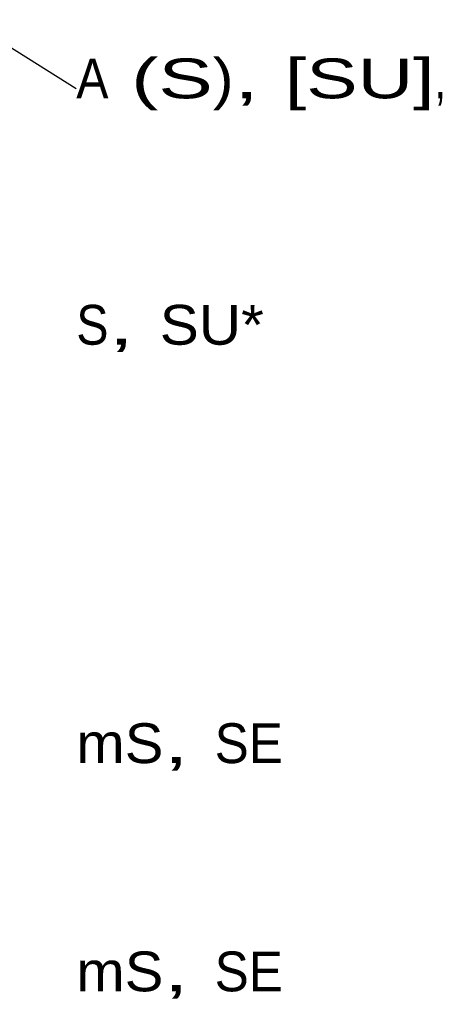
# Model space of a CAD drawing. Extents: x -805 to 3526, y -961 to 1039.
# Tile 434 of 475: x 1275 to 1276.4, y 26.77 to 30.01. Entities that reach past the tile are written whole.
import ezdxf
from ezdxf.enums import TextEntityAlignment as Align

# ---------------------------------------------------------------- set-up
doc = ezdxf.new("R2010")
doc.units = 0
doc.linetypes.add('AUSGEZOGEN', pattern=[2, 1, 1])
doc.layers.get('0').update_dxf_attribs({"color": 251})
doc.layers.add('TTK-B-Bestand', color=252, linetype='Continuous', lineweight=35)
for name, color, linetype in [('TTK-Bohrprofil', 7, 'Continuous'), ('TTK-P-Bahnsteig', 12, 'Continuous'), ('TTK-P-TEXT', 12, 'AUSGEZOGEN'), ('WBObjGr', 7, 'Continuous'), ('WBObjTx', 7, 'Continuous')]:
    doc.layers.add(name, color=color, linetype=linetype)
doc.styles.add('AKG DIN 6776', font='AKG_DIN67.TTF')
doc.linetypes.add('Geländer', pattern='A,0.25,-0.1,[133,ltypeshp.shx,S=0.1,R=0,X=-0.1,Y=0],-0.1,1', length=1.45)
doc.dimstyles.new('TTK$6', dxfattribs={"dimtxt": 2.5, "dimasz": 2.5, "dimexe": 3.5, "dimexo": 0.1, "dimgap": 1, "dimtad": 1, "dimzin": 0, "dimtxsty": 'AKG DIN 6776', "dimblk": 'OBLIQUE', "dimcen": -0.09, "dimdle": 3, "dimse1": 1, "dimse2": 1, "dimclrd": 256, "dimclre": 256, "dimclrt": 256, "dimadec": 3, "dimazin": 0, "dimtfac": 1, "dimtofl": 0, "dimtmove": 0, "dimatfit": 3, "dimldrblk": 'OBLIQUE', "dimfxl": 7, "dimfxlon": 1, "dimtolj": 1, "dimtzin": 0, "dimlwd": -1, "dimlwe": -1, "dimarcsym": 0})

# ---------------------------------------------------------------- blocks, each defined once
blk = doc.blocks.new('*D549')
at = {"layer": 'DEFPOINTS', "color": 0}
for p in [(1594.653, 36.7397), (1594.3062, 36.5752), (8.2233, 0)]:
    blk.add_point(p, dxfattribs=at)
at = {"layer": 'TTK-B-Bestand', "insert": (1594.1093, 36.9835), "char_height": 0.25, "attachment_point": 5, "style": 'AKG DIN 6776'}
blk.add_mtext('\\A1;36,588', dxfattribs=at)
blk = doc.blocks.new('_OBLIQUE')
at = {"color": 0, "linetype": 'ByBlock'}
blk.add_line((-0.5, -0.5), (0.5, 0.5), dxfattribs=at)
blk = doc.blocks.new('*D548')
at = {"layer": 'DEFPOINTS', "color": 0}
for p in [(1585.5366, 36.7706), (1585.0459, 36.614), (-0.8681, 0.0309)]:
    blk.add_point(p, dxfattribs=at)
at = {"layer": 'TTK-B-Bestand', "insert": (1585.0178, 37.0144), "char_height": 0.25, "attachment_point": 5, "style": 'AKG DIN 6776'}
blk.add_mtext('\\A1;36,621', dxfattribs=at)
blk = doc.blocks.new('KRB DPH 11')
at = {"layer": 'WBObjGr', "color": 7, "linetype": 'Continuous'}
blk.add_lwpolyline([(-3.5967, -0.675), (-3.372, -0.8155)], dxfattribs=at)
at = {"layer": 'WBObjTx', "color": 7, "style": 'AKG DIN 6776'}
for s, height, width, p, p2 in [(' (S', 0.13088, 1.932819, (-3.2662, -0.8482), (-2.9237, -0.8482)), (')', 0.1309, 1.841539, (-2.9237, -0.8482), (-2.855, -0.8482)), ('[SU]', 0.13088, 1.881365, (-2.6867, -0.8482), (-2.1954, -0.8482)), ('A', 0.1309, 1.13441, (-3.372, -0.8482), (-3.2662, -0.8482)), (', ', 0.13088, 2.005053, (-2.855, -0.8482), (-2.6867, -0.8482)), (',', 0.1309, 1.340276, (-2.1954, -0.8482), (-2.1579, -0.8482)), ('SU*', 0.13088, 1.358941, (-3.0979, -1.6578), (-2.7557, -1.6578)), ('S', 0.1309, 1.260455, (-3.372, -1.6578), (-3.2662, -1.6578)), (', ', 0.13088, 2.005053, (-3.2662, -1.6578), (-3.0979, -1.6578)), ('mS', 0.13088, 1.534348, (-3.372, -3.0328), (-3.0858, -3.0328)), ('SE', 0.13088, 1.412809, (-2.9175, -3.0328), (-2.6935, -3.0328)), (', ', 0.13088, 2.005053, (-3.0858, -3.0328), (-2.9175, -3.0328)), ('mS', 0.13088, 1.534348, (-3.372, -3.7828), (-3.0858, -3.7828)), ('SE', 0.13088, 1.412809, (-2.9175, -3.7828), (-2.6935, -3.7828)), (', ', 0.13088, 2.005053, (-3.0858, -3.7828), (-2.9175, -3.7828))]:
    blk.add_text(s, height=height, dxfattribs=dict(at, width=width)).set_placement(p, p2, align=Align.FIT)
blk = doc.blocks.new('*D536')
at = {"layer": 'DEFPOINTS', "color": 0}
for p in [(1593.4264, 36.6522), (1593.9095, 36.6522), (733.0659, 0.1071)]:
    blk.add_point(p, dxfattribs=at)
at = {"layer": 'TTK-P-TEXT', "insert": (1594.4538, 36.896), "char_height": 0.25, "attachment_point": 5, "style": 'AKG DIN 6776'}
blk.add_mtext('\\A1;36,589', dxfattribs=at)

msp = doc.modelspace()

# ---------------------------------------------------------------- linework, layer by layer
at = {"layer": 'TTK-P-Bahnsteig', "color": 251}
msp.add_circle((473.7851, 39.1322), 1000, dxfattribs=at)

# ---------------------------------------------------------------- block references
at = {"layer": 'TTK-Bohrprofil', "color": 251, "linetype": 'Geländer'}
msp.add_blockref('KRB DPH 11', (1278.5585, 30.5952), dxfattribs=at)

# ---------------------------------------------------------------- dimensions: what is measured, and where the dimension line sits
at = {"layer": 'TTK-B-Bestand', "color": 251}
for feature_location, offset, origin, text, picture, middle in [((1585.0459, 36.614), (0.4461, 0.1576), (-0.8681, 0.0309), '36,621', '*D548', (1585.0178, 37.0144)), ((1594.3062, 36.5752), (0.2947, 0.1656), (8.2233, 0), '36,588', '*D549', (1594.1093, 36.9835))]:
    dim = msp.add_ordinate_dim(feature_location=feature_location, offset=offset, dtype=0, origin=origin, text=text, dimstyle='TTK$6', override={"dimscale": 0, "dimdec": 3, "dimtmove": 1, "dimfxlon": 0}, dxfattribs=at)
    dim.commit()
    dim.dimension.update_dxf_attribs({"geometry": picture, "text_midpoint": middle})
at = {"layer": 'TTK-P-TEXT', "color": 251}
dim = msp.add_ordinate_dim(feature_location=(1593.4264, 36.6522), offset=(0.4831, 0), dtype=0, origin=(733.0659, 0.1071), text='36,589', dimstyle='TTK$6', override={"dimscale": 0, "dimfxlon": 0}, dxfattribs=at)
dim.commit()
dim.dimension.update_dxf_attribs({"geometry": '*D536', "text_midpoint": (1594.4538, 36.896)})

doc.saveas('drawing.dxf')
